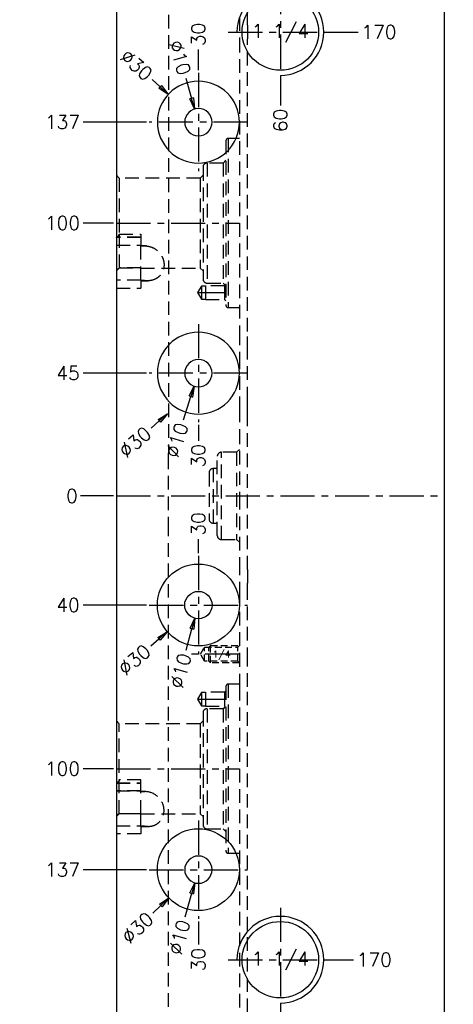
# Model space of a CAD drawing. Extents: x 2651 to 11825, y -3833 to 1075.
# Tile 497 of 656: x 5262 to 5421, y -2334 to -1973. Entities that reach past the tile are written whole.
import ezdxf
from ezdxf.enums import TextEntityAlignment as Align

# ---------------------------------------------------------------- set-up
doc = ezdxf.new("R2010")
doc.units = 0
doc.header["$LTSCALE"] = 10
for name, pattern in [('CENTER', [2, 1.25, -0.25, 0.25, -0.25]), ('DASHED', [0.75, 0.5, -0.25]), ('HIDDEN', [0.375, 0.25, -0.125])]:
    doc.linetypes.add(name, pattern=pattern)
doc.layers.get('0').update_dxf_attribs({"linetype": 'CONTINUOUS'})
doc.layers.get('Defpoints').update_dxf_attribs({"linetype": 'CONTINUOUS'})
for name, color, linetype in [('2', 7, 'CONTINUOUS'), ('97', 7, 'CONTINUOUS'), ('CEN', 1, 'CENTER'), ('DIM', 3, 'CONTINUOUS'), ('HIDDEN', 6, 'HIDDEN'), ('PART', 7, 'CONTINUOUS'), ('TEXT', 4, 'CONTINUOUS')]:
    doc.layers.add(name, color=color, linetype=linetype)
doc.styles.get("Standard").update_dxf_attribs({"font": 'romans.shx'})
doc.dimstyles.new('T5', dxfattribs={"dimtxt": 5, "dimasz": 4, "dimexe": 1.5, "dimexo": 1, "dimgap": 1.5, "dimtad": 0, "dimrnd": 1.38778e-17, "dimzin": 9, "dimdsep": 46, "dimtxsty": 'Standard', "dimblk": 'CLOSED', "dimcen": 0, "dimclrd": 3, "dimclre": 3, "dimclrt": 3, "dimazin": 2, "dimtfac": 0.75, "dimtofl": 0, "dimtmove": 0, "dimatfit": 3, "dimfxl": 0, "dimtolj": 1, "dimarcsym": 0})

# ---------------------------------------------------------------- blocks, each defined once
blk = doc.blocks.new('*D2886')
at = {"layer": 'Defpoints', "color": 0}
for p in [(5284.57, -2147.36), (5297.68, -2147.36), (5297.68, -2147.36)]:
    blk.add_point(p, dxfattribs=at)
at = {"layer": 'DIM', "color": 3, "lineweight": -2}
blk.add_line((5296.68, -2147.36), (5284.57, -2147.36), dxfattribs=at)
at = {"layer": 'DIM', "color": 3, "insert": (5281.41, -2147.36), "char_height": 5, "attachment_point": 5}
blk.add_mtext('\\A1;0', dxfattribs=at)
blk = doc.blocks.new('_Closed')
at = {"color": 0, "linetype": 'ByBlock', "lineweight": -2}
for p, q in [((-1, 0.167), (0, 0)), ((-1, 0.167), (-1, -0.167)), ((0, 0), (-1, -0.167)), ((0, 0), (-1, 0))]:
    blk.add_line(p, q, dxfattribs=at)
blk = doc.blocks.new('*D2887')
at = {"layer": 'Defpoints', "color": 0}
for p in [(5297.68, -1611.95), (5297.68, -1622.36), (5297.68, -2147.36)]:
    blk.add_point(p, dxfattribs=at)
at = {"layer": 'DIM', "color": 3, "lineweight": -2}
blk.add_line((5297.68, -1621.36), (5297.68, -1611.95), dxfattribs=at)
at = {"layer": 'DIM', "color": 3, "insert": (5297.68, -1608.78), "char_height": 5, "attachment_point": 5, "rotation": 90}
blk.add_mtext('\\A1;0', dxfattribs=at)
blk = doc.blocks.new('*D2888')
at = {"layer": 'Defpoints', "color": 0}
for p in [(5316.7, -1611.95), (5316.7, -1624.66), (5297.68, -2147.36)]:
    blk.add_point(p, dxfattribs=at)
at = {"layer": 'DIM', "color": 3, "lineweight": -2}
blk.add_line((5316.7, -1623.66), (5316.7, -1611.95), dxfattribs=at)
at = {"layer": 'DIM', "color": 3, "insert": (5316.7, -1600.8), "char_height": 5, "attachment_point": 5, "rotation": 90}
blk.add_mtext('\\A1;19.02', dxfattribs=at)
blk = doc.blocks.new('*D2889')
at = {"layer": 'Defpoints', "color": 0}
for p in [(5417.68, -1611.95), (5417.68, -1622.36), (5297.68, -2147.36)]:
    blk.add_point(p, dxfattribs=at)
at = {"layer": 'DIM', "color": 3, "lineweight": -2}
blk.add_line((5417.68, -1621.36), (5417.68, -1611.95), dxfattribs=at)
at = {"layer": 'DIM', "color": 3, "insert": (5417.68, -1604.37), "char_height": 5, "attachment_point": 5, "rotation": 90}
blk.add_mtext('\\A1;120', dxfattribs=at)
blk = doc.blocks.new('*D2890')
at = {"layer": 'Defpoints', "color": 0}
for p in [(5327.68, -1784.16), (5327.68, -1792.36), (5297.68, -2147.36)]:
    blk.add_point(p, dxfattribs=at)
at = {"layer": 'DIM', "color": 3, "lineweight": -2}
blk.add_line((5327.68, -1791.36), (5327.68, -1784.16), dxfattribs=at)
at = {"layer": 'DIM', "color": 3, "insert": (5327.68, -1778.61), "char_height": 5, "attachment_point": 5, "rotation": 90}
blk.add_mtext('\\A1;30', dxfattribs=at)
blk = doc.blocks.new('*D2891')
at = {"layer": 'Defpoints', "color": 0}
for p in [(5286.4, -1810.36), (5309.68, -1810.36), (5297.68, -2147.36)]:
    blk.add_point(p, dxfattribs=at)
at = {"layer": 'DIM', "color": 3, "lineweight": -2}
blk.add_line((5308.68, -1810.36), (5286.4, -1810.36), dxfattribs=at)
at = {"layer": 'DIM', "color": 3, "insert": (5278.47, -1810.36), "char_height": 5, "attachment_point": 5}
blk.add_mtext('\\A1;337', dxfattribs=at)
blk = doc.blocks.new('*D2892')
at = {"layer": 'Defpoints', "color": 0}
for p in [(5285.53, -1847.36), (5297.68, -1847.36), (5297.68, -2147.36)]:
    blk.add_point(p, dxfattribs=at)
at = {"layer": 'DIM', "color": 3, "lineweight": -2}
blk.add_line((5296.68, -1847.36), (5285.53, -1847.36), dxfattribs=at)
at = {"layer": 'DIM', "color": 3, "insert": (5277.6, -1847.36), "char_height": 5, "attachment_point": 5}
blk.add_mtext('\\A1;300', dxfattribs=at)
blk = doc.blocks.new('*D2893')
at = {"layer": 'Defpoints', "color": 0}
for p in [(5285.53, -1898.46), (5297.68, -1898.46), (5297.68, -2147.36)]:
    blk.add_point(p, dxfattribs=at)
at = {"layer": 'DIM', "color": 3, "lineweight": -2}
blk.add_line((5296.68, -1898.46), (5285.53, -1898.46), dxfattribs=at)
at = {"layer": 'DIM', "color": 3, "insert": (5274.15, -1898.46), "char_height": 5, "attachment_point": 5}
blk.add_mtext('\\A1;248.9', dxfattribs=at)
blk = doc.blocks.new('*D2894')
at = {"layer": 'Defpoints', "color": 0}
for p in [(5285.53, -1947.85), (5297.68, -1947.85), (5297.68, -2147.36)]:
    blk.add_point(p, dxfattribs=at)
at = {"layer": 'DIM', "color": 3, "lineweight": -2}
blk.add_line((5296.68, -1947.85), (5285.53, -1947.85), dxfattribs=at)
at = {"layer": 'DIM', "color": 3, "insert": (5272.72, -1947.85), "char_height": 5, "attachment_point": 5}
blk.add_mtext('\\A1;199.51', dxfattribs=at)
blk = doc.blocks.new('*D2895')
at = {"layer": 'Defpoints', "color": 0}
for p in [(5285.53, -2047.36), (5297.68, -2047.36), (5297.68, -2147.36)]:
    blk.add_point(p, dxfattribs=at)
at = {"layer": 'DIM', "color": 3, "lineweight": -2}
blk.add_line((5296.68, -2047.36), (5285.53, -2047.36), dxfattribs=at)
at = {"layer": 'DIM', "color": 3, "insert": (5277.95, -2047.36), "char_height": 5, "attachment_point": 5}
blk.add_mtext('\\A1;100', dxfattribs=at)
blk = doc.blocks.new('*D2896')
at = {"layer": 'Defpoints', "color": 0}
for p in [(5285.53, -2102.36), (5309.68, -2102.36), (5297.68, -2147.36)]:
    blk.add_point(p, dxfattribs=at)
at = {"layer": 'DIM', "color": 3, "lineweight": -2}
blk.add_line((5308.68, -2102.36), (5285.53, -2102.36), dxfattribs=at)
at = {"layer": 'DIM', "color": 3, "insert": (5279.98, -2102.36), "char_height": 5, "attachment_point": 5}
blk.add_mtext('\\A1;45', dxfattribs=at)
blk = doc.blocks.new('*D2897')
at = {"layer": 'Defpoints', "color": 0}
for p in [(5297.68, -2147.36), (5285.53, -2187.36), (5309.68, -2187.36)]:
    blk.add_point(p, dxfattribs=at)
at = {"layer": 'DIM', "color": 3, "lineweight": -2}
blk.add_line((5308.68, -2187.36), (5285.53, -2187.36), dxfattribs=at)
at = {"layer": 'DIM', "color": 3, "insert": (5279.98, -2187.36), "char_height": 5, "attachment_point": 5}
blk.add_mtext('\\A1;40', dxfattribs=at)
blk = doc.blocks.new('*D2898')
at = {"layer": 'Defpoints', "color": 0}
for p in [(5297.68, -2147.36), (5285.53, -2247.36), (5297.68, -2247.36)]:
    blk.add_point(p, dxfattribs=at)
at = {"layer": 'DIM', "color": 3, "lineweight": -2}
blk.add_line((5296.68, -2247.36), (5285.53, -2247.36), dxfattribs=at)
at = {"layer": 'DIM', "color": 3, "insert": (5277.95, -2247.36), "char_height": 5, "attachment_point": 5}
blk.add_mtext('\\A1;100', dxfattribs=at)
blk = doc.blocks.new('*D2899')
at = {"layer": 'Defpoints', "color": 0}
for p in [(5297.68, -2147.36), (5285.53, -2284.36), (5309.68, -2284.36)]:
    blk.add_point(p, dxfattribs=at)
at = {"layer": 'DIM', "color": 3, "lineweight": -2}
blk.add_line((5308.68, -2284.36), (5285.53, -2284.36), dxfattribs=at)
at = {"layer": 'DIM', "color": 3, "insert": (5277.95, -2284.36), "char_height": 5, "attachment_point": 5}
blk.add_mtext('\\A1;137', dxfattribs=at)
blk = doc.blocks.new('*D2900')
at = {"layer": 'Defpoints', "color": 0}
for p in [(5297.68, -2147.36), (5285.53, -2346.87), (5297.68, -2346.87)]:
    blk.add_point(p, dxfattribs=at)
at = {"layer": 'DIM', "color": 3, "lineweight": -2}
blk.add_line((5296.68, -2346.87), (5285.53, -2346.87), dxfattribs=at)
at = {"layer": 'DIM', "color": 3, "insert": (5272.72, -2346.87), "char_height": 5, "attachment_point": 5}
blk.add_mtext('\\A1;199.51', dxfattribs=at)
blk = doc.blocks.new('*D2901')
at = {"layer": 'Defpoints', "color": 0}
for p in [(5297.68, -2147.36), (5285.53, -2410.36), (5309.68, -2410.36)]:
    blk.add_point(p, dxfattribs=at)
at = {"layer": 'DIM', "color": 3, "lineweight": -2}
blk.add_line((5308.68, -2410.36), (5285.53, -2410.36), dxfattribs=at)
at = {"layer": 'DIM', "color": 3, "insert": (5277.6, -2410.36), "char_height": 5, "attachment_point": 5}
blk.add_mtext('\\A1;263', dxfattribs=at)
blk = doc.blocks.new('*D2902')
at = {"layer": 'Defpoints', "color": 0}
for p in [(5297.68, -2147.36), (5285.53, -2447.36), (5297.68, -2447.36)]:
    blk.add_point(p, dxfattribs=at)
at = {"layer": 'DIM', "color": 3, "lineweight": -2}
blk.add_line((5296.68, -2447.36), (5285.53, -2447.36), dxfattribs=at)
at = {"layer": 'DIM', "color": 3, "insert": (5277.6, -2447.36), "char_height": 5, "attachment_point": 5}
blk.add_mtext('\\A1;300', dxfattribs=at)
blk = doc.blocks.new('*D2903')
at = {"layer": 'Defpoints', "color": 0}
for p in [(5297.68, -2147.36), (5285.53, -2484.36), (5309.68, -2484.36)]:
    blk.add_point(p, dxfattribs=at)
at = {"layer": 'DIM', "color": 3, "lineweight": -2}
blk.add_line((5308.68, -2484.36), (5285.53, -2484.36), dxfattribs=at)
at = {"layer": 'DIM', "color": 3, "insert": (5277.6, -2484.36), "char_height": 5, "attachment_point": 5}
blk.add_mtext('\\A1;337', dxfattribs=at)
blk = doc.blocks.new('*D2904')
at = {"layer": 'Defpoints', "color": 0}
for p in [(5297.68, -2147.36), (5300.7, -2672.36), (5300.7, -2680.03)]:
    blk.add_point(p, dxfattribs=at)
at = {"layer": 'DIM', "color": 3, "lineweight": -2}
blk.add_line((5300.7, -2673.36), (5300.7, -2680.03), dxfattribs=at)
at = {"layer": 'DIM', "color": 3, "insert": (5300.7, -2689.15), "char_height": 5, "attachment_point": 5, "rotation": 90}
blk.add_mtext('\\A1;3.02', dxfattribs=at)
blk = doc.blocks.new('*D2905')
at = {"layer": 'Defpoints', "color": 0}
for p in [(5297.68, -2147.36), (5414.68, -2672.36), (5414.68, -2680.03)]:
    blk.add_point(p, dxfattribs=at)
at = {"layer": 'DIM', "color": 3, "lineweight": -2}
blk.add_line((5414.68, -2673.36), (5414.68, -2680.03), dxfattribs=at)
at = {"layer": 'DIM', "color": 3, "insert": (5414.68, -2687.6), "char_height": 5, "attachment_point": 5, "rotation": 90}
blk.add_mtext('\\A1;117', dxfattribs=at)
blk = doc.blocks.new('*D2906')
at = {"layer": 'Defpoints', "color": 0}
for p in [(5297.68, -2147.36), (5409.78, -2607.06), (5409.78, -2618.69)]:
    blk.add_point(p, dxfattribs=at)
at = {"layer": 'DIM', "color": 3, "lineweight": -2}
blk.add_line((5409.78, -2608.06), (5409.78, -2618.69), dxfattribs=at)
at = {"layer": 'DIM', "color": 3, "insert": (5409.78, -2629.12), "char_height": 5, "attachment_point": 5, "rotation": 90}
blk.add_mtext('\\A1;112.1', dxfattribs=at)
blk = doc.blocks.new('*D2910')
at = {"layer": 'Defpoints', "color": 0}
for p in [(5297.68, -2147.36), (5327.68, -2502.36), (5327.68, -2511.68)]:
    blk.add_point(p, dxfattribs=at)
at = {"layer": 'DIM', "color": 3, "lineweight": -2}
blk.add_line((5327.68, -2503.36), (5327.68, -2511.68), dxfattribs=at)
at = {"layer": 'DIM', "color": 3, "insert": (5327.68, -2517.23), "char_height": 5, "attachment_point": 5, "rotation": 90}
blk.add_mtext('\\A1;30', dxfattribs=at)
blk = doc.blocks.new('*D2911')
at = {"layer": 'Defpoints', "color": 0}
for p in [(5297.68, -2147.36), (5342.68, -2483.62), (5351.2, -2512.16)]:
    blk.add_point(p, dxfattribs=at)
at = {"layer": 'DIM', "color": 3, "lineweight": -2}
for p, q in [((5342.68, -2484.62), (5342.68, -2496.16)), ((5342.68, -2496.16), (5351.2, -2504.16)), ((5351.2, -2504.16), (5351.2, -2512.16))]:
    blk.add_line(p, q, dxfattribs=at)
at = {"layer": 'DIM', "color": 3, "insert": (5351.2, -2517.7), "char_height": 5, "attachment_point": 5, "rotation": 90}
blk.add_mtext('\\A1;45', dxfattribs=at)
blk = doc.blocks.new('*D2912')
at = {"layer": 'Defpoints', "color": 0}
for p in [(5297.68, -2147.36), (5337.78, -2478.36), (5344.6, -2512.2)]:
    blk.add_point(p, dxfattribs=at)
at = {"layer": 'DIM', "color": 3, "lineweight": -2}
for p, q in [((5337.78, -2479.36), (5337.78, -2496.2)), ((5337.78, -2496.2), (5344.6, -2504.2)), ((5344.6, -2504.2), (5344.6, -2512.2))]:
    blk.add_line(p, q, dxfattribs=at)
at = {"layer": 'DIM', "color": 3, "insert": (5344.6, -2520.61), "char_height": 5, "attachment_point": 5, "rotation": 90}
blk.add_mtext('\\A1;40.1', dxfattribs=at)
blk = doc.blocks.new('*D2913')
at = {"layer": 'Defpoints', "color": 0}
for p in [(5297.68, -2147.36), (5329.37, -2469.36), (5335.87, -2513.17)]:
    blk.add_point(p, dxfattribs=at)
at = {"layer": 'DIM', "color": 3, "lineweight": -2}
for p, q in [((5329.37, -2470.36), (5329.37, -2497.17)), ((5329.37, -2497.17), (5335.87, -2505.17)), ((5335.87, -2505.17), (5335.87, -2513.17))]:
    blk.add_line(p, q, dxfattribs=at)
at = {"layer": 'DIM', "color": 3, "insert": (5335.87, -2524.55), "char_height": 5, "attachment_point": 5, "rotation": 90}
blk.add_mtext('\\A1;31.69', dxfattribs=at)
blk = doc.blocks.new('*D2914')
at = {"layer": 'Defpoints', "color": 0}
for p in [(5297.68, -2147.36), (5389.89, -2429.26), (5389.89, -2439.42)]:
    blk.add_point(p, dxfattribs=at)
at = {"layer": 'DIM', "color": 3, "lineweight": -2}
blk.add_line((5389.89, -2438.42), (5389.89, -2429.26), dxfattribs=at)
at = {"layer": 'DIM', "color": 3, "insert": (5389.89, -2418.47), "char_height": 5, "attachment_point": 5, "rotation": 90}
blk.add_mtext('\\A1;92.21', dxfattribs=at)
blk = doc.blocks.new('*D2921')
at = {"layer": 'Defpoints', "color": 0}
for p in [(5297.68, -2147.36), (5306.65, -2430.08), (5306.65, -2451.4)]:
    blk.add_point(p, dxfattribs=at)
at = {"layer": 'DIM', "color": 3, "lineweight": -2}
blk.add_line((5306.65, -2450.4), (5306.65, -2430.08), dxfattribs=at)
at = {"layer": 'DIM', "color": 3, "insert": (5306.65, -2420.96), "char_height": 5, "attachment_point": 5, "rotation": 90}
blk.add_mtext('\\A1;8.97', dxfattribs=at)
blk = doc.blocks.new('*D2922')
at = {"layer": 'Defpoints', "color": 0}
for p in [(5297.68, -2147.36), (5327.68, -2383.83), (5327.68, -2392.36)]:
    blk.add_point(p, dxfattribs=at)
at = {"layer": 'DIM', "color": 3, "lineweight": -2}
blk.add_line((5327.68, -2391.36), (5327.68, -2383.83), dxfattribs=at)
at = {"layer": 'DIM', "color": 3, "insert": (5327.68, -2378.28), "char_height": 5, "attachment_point": 5, "rotation": 90}
blk.add_mtext('\\A1;30', dxfattribs=at)
blk = doc.blocks.new('*D2924')
at = {"layer": 'Defpoints', "color": 0}
for p in [(5297.68, -2147.36), (5374.83, -2317.36), (5384.49, -2317.36)]:
    blk.add_point(p, dxfattribs=at)
at = {"layer": 'DIM', "color": 3, "lineweight": -2}
blk.add_line((5375.83, -2317.36), (5384.49, -2317.36), dxfattribs=at)
at = {"layer": 'DIM', "color": 3, "insert": (5392.06, -2317.36), "char_height": 5, "attachment_point": 5}
blk.add_mtext('\\A1;170', dxfattribs=at)
blk = doc.blocks.new('*D2925')
at = {"layer": 'Defpoints', "color": 0}
for p in [(5297.68, -2147.36), (5357.68, -2334.51), (5357.68, -2346.1)]:
    blk.add_point(p, dxfattribs=at)
at = {"layer": 'DIM', "color": 3, "lineweight": -2}
blk.add_line((5357.68, -2335.51), (5357.68, -2346.1), dxfattribs=at)
at = {"layer": 'DIM', "color": 3, "insert": (5357.68, -2351.53), "char_height": 5, "attachment_point": 5, "rotation": 90}
blk.add_mtext('\\A1;60', dxfattribs=at)
blk = doc.blocks.new('*D2926')
at = {"layer": 'Defpoints', "color": 0}
for p in [(5297.68, -2147.36), (5327.68, -2302.36), (5327.68, -2311.79)]:
    blk.add_point(p, dxfattribs=at)
at = {"layer": 'DIM', "color": 3, "lineweight": -2}
blk.add_line((5327.68, -2303.36), (5327.68, -2311.79), dxfattribs=at)
at = {"layer": 'DIM', "color": 3, "insert": (5327.68, -2317.33), "char_height": 5, "attachment_point": 5, "rotation": 90}
blk.add_mtext('\\A1;30', dxfattribs=at)
blk = doc.blocks.new('*D2928')
at = {"layer": 'Defpoints', "color": 0}
for p in [(5297.68, -2147.36), (5319.68, -2383.83), (5327.39, -2421.86)]:
    blk.add_point(p, dxfattribs=at)
at = {"layer": 'DIM', "color": 3, "lineweight": -2}
for p, q in [((5319.68, -2391.83), (5319.68, -2383.83)), ((5327.39, -2399.83), (5319.68, -2391.83)), ((5327.39, -2420.86), (5327.39, -2399.83))]:
    blk.add_line(p, q, dxfattribs=at)
at = {"layer": 'DIM', "color": 3, "insert": (5319.68, -2373.04), "char_height": 5, "attachment_point": 5, "rotation": 90}
blk.add_mtext('\\A1;29.71', dxfattribs=at)
blk = doc.blocks.new('*D2929')
at = {"layer": 'Defpoints', "color": 0}
for p in [(5327.68, -2120.36), (5327.68, -2127.13), (5297.68, -2147.36)]:
    blk.add_point(p, dxfattribs=at)
at = {"layer": 'DIM', "color": 3, "lineweight": -2}
blk.add_line((5327.68, -2121.36), (5327.68, -2127.13), dxfattribs=at)
at = {"layer": 'DIM', "color": 3, "insert": (5327.68, -2132.68), "char_height": 5, "attachment_point": 5, "rotation": 90}
blk.add_mtext('\\A1;30', dxfattribs=at)
blk = doc.blocks.new('*D2930')
at = {"layer": 'Defpoints', "color": 0}
for p in [(5297.68, -2147.36), (5327.68, -2163.19), (5327.68, -2169.36)]:
    blk.add_point(p, dxfattribs=at)
at = {"layer": 'DIM', "color": 3, "lineweight": -2}
blk.add_line((5327.68, -2168.36), (5327.68, -2163.19), dxfattribs=at)
at = {"layer": 'DIM', "color": 3, "insert": (5327.68, -2157.64), "char_height": 5, "attachment_point": 5, "rotation": 90}
blk.add_mtext('\\A1;30', dxfattribs=at)
blk = doc.blocks.new('*D2931')
at = {"layer": 'Defpoints', "color": 0}
for p in [(5285.53, -2010.36), (5309.68, -2010.36), (5297.68, -2147.36)]:
    blk.add_point(p, dxfattribs=at)
at = {"layer": 'DIM', "color": 3, "lineweight": -2}
blk.add_line((5308.68, -2010.36), (5285.53, -2010.36), dxfattribs=at)
at = {"layer": 'DIM', "color": 3, "insert": (5277.95, -2010.36), "char_height": 5, "attachment_point": 5}
blk.add_mtext('\\A1;137', dxfattribs=at)
blk = doc.blocks.new('*D2932')
at = {"layer": 'Defpoints', "color": 0}
for p in [(5327.68, -1983.79), (5327.68, -1992.36), (5297.68, -2147.36)]:
    blk.add_point(p, dxfattribs=at)
at = {"layer": 'DIM', "color": 3, "lineweight": -2}
blk.add_line((5327.68, -1991.36), (5327.68, -1983.79), dxfattribs=at)
at = {"layer": 'DIM', "color": 3, "insert": (5327.68, -1978.24), "char_height": 5, "attachment_point": 5, "rotation": 90}
blk.add_mtext('\\A1;30', dxfattribs=at)
blk = doc.blocks.new('*D2933')
at = {"layer": 'Defpoints', "color": 0}
for p in [(5374.83, -1977.36), (5386.18, -1977.36), (5297.68, -2147.36)]:
    blk.add_point(p, dxfattribs=at)
at = {"layer": 'DIM', "color": 3, "lineweight": -2}
blk.add_line((5375.83, -1977.36), (5386.18, -1977.36), dxfattribs=at)
at = {"layer": 'DIM', "color": 3, "insert": (5393.75, -1977.36), "char_height": 5, "attachment_point": 5}
blk.add_mtext('\\A1;170', dxfattribs=at)
blk = doc.blocks.new('*D2934')
at = {"layer": 'Defpoints', "color": 0}
for p in [(5357.68, -1994.51), (5357.68, -2004.32), (5297.68, -2147.36)]:
    blk.add_point(p, dxfattribs=at)
at = {"layer": 'DIM', "color": 3, "lineweight": -2}
blk.add_line((5357.68, -1995.51), (5357.68, -2004.32), dxfattribs=at)
at = {"layer": 'DIM', "color": 3, "insert": (5357.68, -2009.75), "char_height": 5, "attachment_point": 5, "rotation": 90}
blk.add_mtext('\\A1;60', dxfattribs=at)
blk = doc.blocks.new('*D2935')
at = {"layer": 'Defpoints', "color": 0}
for p in [(5285.53, -1884.36), (5309.68, -1884.36), (5297.68, -2147.36)]:
    blk.add_point(p, dxfattribs=at)
at = {"layer": 'DIM', "color": 3, "lineweight": -2}
blk.add_line((5308.68, -1884.36), (5285.53, -1884.36), dxfattribs=at)
at = {"layer": 'DIM', "color": 3, "insert": (5277.6, -1884.36), "char_height": 5, "attachment_point": 5}
blk.add_mtext('\\A1;263', dxfattribs=at)
blk = doc.blocks.new('*D2936')
at = {"layer": 'Defpoints', "color": 0}
for p in [(5327.68, -1902.36), (5327.68, -1919.16), (5297.68, -2147.36)]:
    blk.add_point(p, dxfattribs=at)
at = {"layer": 'DIM', "color": 3, "lineweight": -2}
blk.add_line((5327.68, -1903.36), (5327.68, -1919.16), dxfattribs=at)
at = {"layer": 'DIM', "color": 3, "insert": (5327.68, -1924.71), "char_height": 5, "attachment_point": 5, "rotation": 90}
blk.add_mtext('\\A1;30', dxfattribs=at)
blk = doc.blocks.new('*D2937')
at = {"layer": 'Defpoints', "color": 0}
for p in [(5330.18, -1902.46), (5333.53, -1919.02), (5297.68, -2147.36)]:
    blk.add_point(p, dxfattribs=at)
at = {"layer": 'DIM', "color": 3, "lineweight": -2}
for p, q in [((5330.18, -1903.46), (5330.18, -1910.46)), ((5330.18, -1910.46), (5333.53, -1911.02)), ((5333.53, -1911.02), (5333.53, -1919.02))]:
    blk.add_line(p, q, dxfattribs=at)
at = {"layer": 'DIM', "color": 3, "insert": (5333.53, -1928.14), "char_height": 5, "attachment_point": 5, "rotation": 90}
blk.add_mtext('\\A1;32.5', dxfattribs=at)
blk = doc.blocks.new('*D2940')
at = {"layer": 'Defpoints', "color": 0}
for p in [(5338.52, -2273.98), (5316.85, -2294.73)]:
    blk.add_point(p, dxfattribs=at)
at = {"layer": 'DIM', "color": 3, "lineweight": -2}
blk.add_line((5311.07, -2300.27), (5313.96, -2297.5), dxfattribs=at)
at = {"layer": 'DIM', "color": 3, "lineweight": -2, "xscale": 4, "yscale": 4, "zscale": 4, "rotation": 43.76386806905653}
blk.add_blockref('_Closed', (5316.85, -2294.73), dxfattribs=at)
at = {"layer": 'DIM', "color": 3, "insert": (5305.43, -2305.67), "char_height": 5, "attachment_point": 5, "rotation": 43.7639}
blk.add_mtext('\\A1;∅30', dxfattribs=at)
blk = doc.blocks.new('*D2941')
at = {"layer": 'Defpoints', "color": 0}
for p in [(5329.03, -2279.54), (5326.33, -2289.17)]:
    blk.add_point(p, dxfattribs=at)
at = {"layer": 'DIM', "color": 3, "lineweight": -2}
blk.add_line((5322.83, -2301.63), (5325.25, -2293.02), dxfattribs=at)
at = {"layer": 'DIM', "color": 3, "lineweight": -2, "xscale": 4, "yscale": 4, "zscale": 4, "rotation": 74.32016490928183}
blk.add_blockref('_Closed', (5326.33, -2289.17), dxfattribs=at)
at = {"layer": 'DIM', "color": 3, "insert": (5320.72, -2309.15), "char_height": 5, "attachment_point": 5, "rotation": 74.3202}
blk.add_mtext('\\A1;∅10', dxfattribs=at)
blk = doc.blocks.new('*D2942')
at = {"layer": 'Defpoints', "color": 0}
for p in [(5339.06, -2177.59), (5316.3, -2197.13)]:
    blk.add_point(p, dxfattribs=at)
at = {"layer": 'DIM', "color": 3, "lineweight": -2}
blk.add_line((5310.23, -2202.34), (5313.27, -2199.73), dxfattribs=at)
at = {"layer": 'DIM', "color": 3, "lineweight": -2, "xscale": 4, "yscale": 4, "zscale": 4, "rotation": 40.64329920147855}
blk.add_blockref('_Closed', (5316.3, -2197.13), dxfattribs=at)
at = {"layer": 'DIM', "color": 3, "insert": (5304.3, -2207.43), "char_height": 5, "attachment_point": 5, "rotation": 40.6433}
blk.add_mtext('\\A1;∅30', dxfattribs=at)
blk = doc.blocks.new('*D2943')
at = {"layer": 'Defpoints', "color": 0}
for p in [(5328.99, -2182.53), (5326.38, -2192.18)]:
    blk.add_point(p, dxfattribs=at)
at = {"layer": 'DIM', "color": 3, "lineweight": -2}
blk.add_line((5323.2, -2203.92), (5325.33, -2196.05), dxfattribs=at)
at = {"layer": 'DIM', "color": 3, "lineweight": -2, "xscale": 4, "yscale": 4, "zscale": 4, "rotation": 74.85941572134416}
blk.add_blockref('_Closed', (5326.38, -2192.18), dxfattribs=at)
at = {"layer": 'DIM', "color": 3, "insert": (5321.16, -2211.46), "char_height": 5, "attachment_point": 5, "rotation": 74.8594}
blk.add_mtext('\\A1;∅10', dxfattribs=at)
blk = doc.blocks.new('*D2944')
at = {"layer": 'Defpoints', "color": 0}
for p in [(5338.96, -2097.47), (5316.4, -2117.24)]:
    blk.add_point(p, dxfattribs=at)
at = {"layer": 'DIM', "color": 3, "lineweight": -2}
blk.add_line((5310.38, -2122.52), (5313.39, -2119.88), dxfattribs=at)
at = {"layer": 'DIM', "color": 3, "lineweight": -2, "xscale": 4, "yscale": 4, "zscale": 4, "rotation": 41.22508297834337}
blk.add_blockref('_Closed', (5316.4, -2117.24), dxfattribs=at)
at = {"layer": 'DIM', "color": 3, "insert": (5304.51, -2127.66), "char_height": 5, "attachment_point": 5, "rotation": 41.2251}
blk.add_mtext('\\A1;∅30', dxfattribs=at)
blk = doc.blocks.new('*D2945')
at = {"layer": 'Defpoints', "color": 0}
for p in [(5329.21, -2097.6), (5326.16, -2107.12)]:
    blk.add_point(p, dxfattribs=at)
at = {"layer": 'DIM', "color": 3, "lineweight": -2}
blk.add_line((5322.19, -2119.48), (5324.93, -2110.93), dxfattribs=at)
at = {"layer": 'DIM', "color": 3, "lineweight": -2, "xscale": 4, "yscale": 4, "zscale": 4, "rotation": 72.21666107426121}
blk.add_blockref('_Closed', (5326.16, -2107.12), dxfattribs=at)
at = {"layer": 'DIM', "color": 3, "insert": (5319.8, -2126.92), "char_height": 5, "attachment_point": 5, "rotation": 72.2167}
blk.add_mtext('\\A1;∅10', dxfattribs=at)
blk = doc.blocks.new('*D2946')
at = {"layer": 'Defpoints', "color": 0}
for p in [(5316.66, -2000.18), (5338.7, -2020.53)]:
    blk.add_point(p, dxfattribs=at)
at = {"layer": 'DIM', "color": 3, "lineweight": -2}
blk.add_line((5310.78, -1994.76), (5313.72, -1997.47), dxfattribs=at)
at = {"layer": 'DIM', "color": 3, "lineweight": -2, "xscale": 4, "yscale": 4, "zscale": 4, "rotation": 317.2908645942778}
blk.add_blockref('_Closed', (5316.66, -2000.18), dxfattribs=at)
at = {"layer": 'DIM', "color": 3, "insert": (5305.04, -1989.46), "char_height": 5, "attachment_point": 5, "rotation": 317.2909}
blk.add_mtext('\\A1;∅30', dxfattribs=at)
blk = doc.blocks.new('*D2947')
at = {"layer": 'Defpoints', "color": 0}
for p in [(5326.31, -2005.55), (5329.06, -2015.17)]:
    blk.add_point(p, dxfattribs=at)
at = {"layer": 'DIM', "color": 3, "lineweight": -2}
blk.add_line((5323.08, -1994.25), (5325.21, -2001.7), dxfattribs=at)
at = {"layer": 'DIM', "color": 3, "lineweight": -2, "xscale": 4, "yscale": 4, "zscale": 4, "rotation": 285.9578616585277}
blk.add_blockref('_Closed', (5326.31, -2005.55), dxfattribs=at)
at = {"layer": 'DIM', "color": 3, "insert": (5320.93, -1986.74), "char_height": 5, "attachment_point": 5, "rotation": 285.9579}
blk.add_mtext('\\A1;∅10', dxfattribs=at)
blk = doc.blocks.new('*U3418', base_point=(3000.68, -1043.36))
blk.add_circle((3000.68, -1043.36), 14)
at = {"layer": 'CEN'}
for p, q in [((3000.68, -1024.31), (3000.68, -1062.41)), ((2981.63, -1043.36), (3019.73, -1043.36))]:
    blk.add_line(p, q, dxfattribs=at)
at = {"layer": 'DIM'}
blk.add_arc((3000.68, -1043.36), 15.88, 270, 180, dxfattribs=at)
blk = doc.blocks.new('*U3419', base_point=(3000.68, -1383.36))
blk.add_circle((3000.68, -1383.36), 14)
at = {"layer": 'CEN'}
for p, q in [((3000.68, -1364.31), (3000.68, -1402.41)), ((2981.63, -1383.36), (3019.73, -1383.36))]:
    blk.add_line(p, q, dxfattribs=at)
at = {"layer": 'DIM'}
blk.add_arc((3000.68, -1383.36), 15.88, 270, 180, dxfattribs=at)

msp = doc.modelspace()

# ---------------------------------------------------------------- linework, layer by layer
at = {"layer": '2', "color": 2, "linetype": 'CENTER'}
msp.add_line((5297.683, -2147.358), (5417.683, -2147.358), dxfattribs=at)
at = {"layer": '97', "color": 7, "linetype": 'Continuous'}
for p, q in [((5297.683, -1622.358), (5297.683, -2672.358)), ((5417.683, -1622.358), (5417.683, -2672.358))]:
    msp.add_line(p, q, dxfattribs=at)
at = {"layer": '97', "color": 6, "linetype": 'DASHED'}
for p, q in [((5345.683, -1974.851), (5345.683, -1920.851)), ((5316.703, -1963.551), (5316.703, -2131.658)), ((5342.683, -1971.851), (5342.683, -1979.851)), ((5345.683, -1974.851), (5345.683, -1979.851)), ((5342.683, -1979.851), (5342.683, -2087.06)), ((5345.683, -2087.06), (5345.683, -1979.851)), ((5337.783, -2017.158), (5337.783, -2077.558)), ((5342.683, -2016.358), (5338.583, -2016.358)), ((5338.583, -2016.358), (5338.583, -2078.358)), ((5337.783, -2024.353), (5336.783, -2025.353)), ((5329.375, -2026.853), (5329.375, -2067.863)), ((5330.875, -2025.353), (5330.875, -2069.363)), ((5336.783, -2025.353), (5330.875, -2025.353)), ((5336.783, -2025.353), (5336.783, -2069.363)), ((5298.703, -2030.858), (5297.683, -2029.838)), ((5298.703, -2030.858), (5298.703, -2051.403)), ((5328.375, -2030.858), (5298.703, -2030.858)), ((5329.375, -2029.858), (5328.375, -2030.858)), ((5328.375, -2030.858), (5328.375, -2063.858)), ((5306.653, -2052.469), (5297.683, -2052.469)), ((5306.653, -2052.644), (5297.683, -2052.644)), ((5298.703, -2051.402), (5298.703, -2063.825)), ((5298.703, -2051.403), (5306.653, -2051.403)), ((5306.653, -2051.403), (5306.653, -2052.469)), ((5306.653, -2052.469), (5306.653, -2055.743)), ((5297.683, -2055.458), (5306.653, -2055.458)), ((5297.683, -2055.469), (5306.653, -2055.469)), ((5308.74, -2055.767), (5306.653, -2055.585)), ((5308.19, -2055.743), (5306.653, -2055.609)), ((5306.653, -2055.743), (5308.19, -2055.743)), ((5297.683, -2064.878), (5298.708, -2063.853)), ((5298.702, -2063.827), (5306.653, -2063.827)), ((5306.653, -2063.825), (5298.703, -2063.825)), ((5306.653, -2063.858), (5328.375, -2063.858)), ((5328.375, -2063.858), (5329.375, -2064.858)), ((5306.653, -2068.252), (5297.683, -2068.252)), ((5297.683, -2071.241), (5306.653, -2071.241)), ((5309.302, -2068.492), (5306.653, -2068.261)), ((5306.653, -2068.261), (5306.653, -2068.491)), ((5306.653, -2068.492), (5306.653, -2071.241)), ((5306.653, -2068.492), (5309.302, -2068.492)), ((5328.833, -2070.458), (5327.391, -2072.858)), ((5328.833, -2070.458), (5328.833, -2075.258)), ((5330.283, -2070.458), (5328.833, -2070.458)), ((5330.283, -2070.343), (5330.283, -2075.373)), ((5337.283, -2070.343), (5330.283, -2070.343)), ((5330.875, -2069.363), (5336.783, -2069.363)), ((5336.783, -2069.363), (5337.535, -2070.115)), ((5337.524, -2070.101), (5337.283, -2070.343)), ((5337.283, -2070.343), (5337.283, -2075.373)), ((5327.391, -2072.858), (5328.833, -2075.258)), ((5328.833, -2075.258), (5330.283, -2075.258)), ((5330.283, -2075.373), (5337.283, -2075.373)), ((5337.283, -2075.373), (5337.783, -2075.873)), ((5338.583, -2078.358), (5342.683, -2078.358)), ((5342.683, -2087.06), (5342.683, -2095.948)), ((5345.683, -2093.897), (5345.683, -2087.06)), ((5342.683, -2095.948), (5342.683, -2112.358)), ((5345.683, -2112.358), (5345.683, -2093.897)), ((5342.683, -2112.358), (5342.683, -2115.358)), ((5345.683, -2115.358), (5345.683, -2112.358)), ((5342.683, -2115.358), (5342.683, -2123.358)), ((5345.683, -2120.358), (5345.683, -2115.358)), ((5345.683, -2174.358), (5345.683, -2120.358)), ((5342.683, -2123.358), (5342.683, -2147.358)), ((5316.703, -2134.658), (5316.703, -2131.658)), ((5336.111, -2163.363), (5336.111, -2131.353)), ((5341.683, -2131.353), (5336.111, -2131.353)), ((5342.683, -2130.353), (5341.683, -2131.353)), ((5341.683, -2131.353), (5341.683, -2163.363)), ((5316.703, -2134.658), (5316.703, -2134.67)), ((5316.703, -2134.689), (5316.703, -2134.677)), ((5334.611, -2161.863), (5334.611, -2132.853)), ((5331.611, -2138.858), (5331.611, -2155.858)), ((5333.111, -2137.358), (5333.111, -2157.358)), ((5334.611, -2137.358), (5333.111, -2137.358)), ((5342.683, -2147.358), (5342.683, -2171.358)), ((5316.703, -2157.084), (5316.703, -2156.72)), ((5333.111, -2157.358), (5334.611, -2157.358)), ((5316.703, -2160.044), (5316.703, -2159.492)), ((5316.703, -2160.045), (5316.703, -2160.058)), ((5316.703, -2514.658), (5316.703, -2160.055)), ((5336.111, -2163.363), (5341.683, -2163.363)), ((5341.683, -2163.363), (5342.683, -2164.363)), ((5342.683, -2171.358), (5342.683, -2179.358)), ((5345.683, -2174.358), (5345.683, -2179.358)), ((5342.683, -2179.358), (5342.683, -2182.358)), ((5345.683, -2182.358), (5345.683, -2179.358)), ((5342.683, -2182.358), (5342.683, -2205.061)), ((5345.683, -2207.898), (5345.683, -2182.358)), ((5342.683, -2205.061), (5342.683, -2217.358)), ((5345.683, -2217.358), (5345.683, -2207.898)), ((5330.283, -2219.343), (5330.283, -2224.373)), ((5337.283, -2219.343), (5330.283, -2219.343)), ((5337.783, -2218.843), (5337.283, -2219.343)), ((5337.283, -2219.343), (5337.283, -2224.373)), ((5337.783, -2217.158), (5337.783, -2277.558)), ((5342.683, -2216.358), (5338.583, -2216.358)), ((5338.583, -2216.358), (5338.583, -2278.358)), ((5342.683, -2217.358), (5342.683, -2456.619)), ((5345.683, -2456.619), (5345.683, -2217.358)), ((5328.833, -2219.458), (5327.391, -2221.858)), ((5327.391, -2221.858), (5328.833, -2224.258)), ((5328.833, -2219.458), (5328.833, -2224.258)), ((5330.283, -2219.458), (5328.833, -2219.458)), ((5328.833, -2224.258), (5330.283, -2224.258)), ((5330.283, -2224.373), (5337.283, -2224.373)), ((5330.875, -2225.353), (5330.875, -2269.363)), ((5336.783, -2225.353), (5330.875, -2225.353)), ((5337.535, -2224.601), (5336.783, -2225.353)), ((5336.783, -2225.353), (5336.783, -2269.363)), ((5337.283, -2224.373), (5337.524, -2224.614)), ((5298.703, -2230.858), (5297.683, -2229.838)), ((5329.375, -2229.858), (5328.375, -2230.858)), ((5329.375, -2226.853), (5329.375, -2267.863)), ((5298.703, -2263.825), (5298.703, -2230.858)), ((5328.375, -2230.858), (5298.703, -2230.858)), ((5328.375, -2230.858), (5328.375, -2263.858)), ((5306.653, -2251.403), (5298.703, -2251.403)), ((5306.653, -2263.827), (5306.653, -2251.403)), ((5297.683, -2252.469), (5306.653, -2252.469)), ((5297.683, -2252.644), (5306.653, -2252.644)), ((5306.653, -2255.458), (5297.683, -2255.458)), ((5297.683, -2255.469), (5306.653, -2255.469)), ((5308.19, -2255.743), (5306.653, -2255.609)), ((5306.653, -2255.743), (5308.19, -2255.743)), ((5308.746, -2255.767), (5306.664, -2255.586)), ((5297.683, -2264.878), (5298.708, -2263.853)), ((5306.653, -2263.827), (5298.702, -2263.827)), ((5298.703, -2263.825), (5306.653, -2263.825)), ((5306.653, -2263.825), (5306.653, -2263.827)), ((5306.653, -2268.252), (5306.653, -2263.827)), ((5306.653, -2263.858), (5328.375, -2263.858)), ((5328.375, -2263.858), (5329.375, -2264.858)), ((5297.683, -2268.252), (5306.653, -2268.252)), ((5306.653, -2268.252), (5306.653, -2271.241)), ((5309.302, -2268.492), (5306.653, -2268.261)), ((5306.653, -2268.492), (5309.302, -2268.492)), ((5330.875, -2269.363), (5336.783, -2269.363)), ((5336.783, -2269.363), (5337.783, -2270.363)), ((5306.653, -2271.241), (5297.683, -2271.241)), ((5338.583, -2278.358), (5342.683, -2278.358))]:
    msp.add_line(p, q, dxfattribs=at)
at = {"layer": '97', "color": 7, "linetype": 'Continuous', "extrusion": (0, 0, -1)}
for centre, radius in [((-5327.683, -2010.358), 15), ((-5327.683, -2010.358), 5), ((-5327.683, -2102.358), 15), ((-5327.683, -2102.358), 5), ((-5327.683, -2284.358), 5)]:
    msp.add_circle(centre, radius, dxfattribs=at)
at = {"layer": '97', "color": 7, "linetype": 'Continuous'}
for centre, radius in [((5327.683, -2187.358), 15), ((5327.683, -2187.358), 5), ((5327.683, -2284.358), 15)]:
    msp.add_circle(centre, radius, dxfattribs=at)
at = {"layer": '97', "color": 6, "linetype": 'DASHED'}
for centre, radius, start, end in [((5338.583, -2017.158), 0.8, 90, 180), ((5330.875, -2026.853), 1.5, 90, 180), ((5330.875, -2067.863), 1.5, 180, 270), ((5338.583, -2077.558), 0.8, 180, 270), ((5336.111, -2132.853), 1.5, 90, 180), ((5333.111, -2138.858), 1.5, 90, 180), ((5333.111, -2155.858), 1.5, 180, 270), ((5336.111, -2161.863), 1.5, 180, 270), ((5338.583, -2217.158), 0.8, 90, 180), ((5330.875, -2226.853), 1.5, 90, 180), ((5330.875, -2267.863), 1.5, 180, 270), ((5338.583, -2277.558), 0.8, 180, 270)]:
    msp.add_arc(centre, radius, start, end, dxfattribs=at)
for points, knots in [([(5297.683, -2052.615), (5297.908, -2052.558), (5298.136, -2052.431), (5298.432, -2052.126), (5298.523, -2052.004), (5298.659, -2051.721), (5298.703, -2051.56), (5298.703, -2051.403)], [0, 0, 0, 0, 0.5, 0.5, 0.75, 0.75, 1, 1, 1, 1]), ([(5306.653, -2068.261), (5306.653, -2068.188), (5306.653, -2067.951), (5306.653, -2067.375), (5306.653, -2067.149), (5306.653, -2066.629), (5306.653, -2066.334), (5306.653, -2065.382), (5306.653, -2064.635), (5306.653, -2063.058), (5306.653, -2062.211), (5306.653, -2060.561), (5306.653, -2059.746), (5306.653, -2058.27), (5306.653, -2057.613), (5306.653, -2056.534), (5306.653, -2056.131), (5306.653, -2055.685), (5306.653, -2055.587), (5306.653, -2055.583)], [0, 0, 0, 0, 0.1285673, 0.1285673, 0.1928509, 0.1928509, 0.2571346, 0.2571346, 0.3857019, 0.3857019, 0.5142691, 0.5142691, 0.6428364, 0.6428364, 0.7714037, 0.7714037, 0.899971, 0.899971, 1, 1, 1, 1]), ([(5308.19, -2055.743), (5309.032, -2055.743), (5309.856, -2055.909), (5311.411, -2056.524), (5312.129, -2056.972), (5313.372, -2058.08), (5313.9, -2058.745), (5314.492, -2059.841), (5314.657, -2060.221), (5314.917, -2061.013), (5315.012, -2061.426), (5315.119, -2062.248), (5315.134, -2062.662), (5315.08, -2063.495), (5315.01, -2063.913), (5314.677, -2065.111), (5314.278, -2065.871), (5313.467, -2066.817), (5313.156, -2067.107), (5312.486, -2067.604), (5312.126, -2067.813), (5310.975, -2068.323), (5310.144, -2068.492), (5309.302, -2068.492)], [0, 0, 0, 0, 0.125, 0.125, 0.25, 0.25, 0.375, 0.375, 0.4375, 0.4375, 0.5, 0.5, 0.5625, 0.5625, 0.625, 0.625, 0.75, 0.75, 0.8125, 0.8125, 0.875, 0.875, 1, 1, 1, 1]), ([(5298.703, -2251.403), (5298.703, -2251.56), (5298.66, -2251.719), (5298.524, -2252.003), (5298.433, -2252.124), (5298.136, -2252.431), (5297.908, -2252.558), (5297.683, -2252.615)], [0, 0, 0, 0, 0.25, 0.25, 0.5, 0.5, 1, 1, 1, 1]), ([(5309.302, -2268.492), (5309.722, -2268.492), (5310.136, -2268.45), (5310.949, -2268.283), (5311.353, -2268.155), (5312.116, -2267.818), (5312.474, -2267.611), (5313.146, -2267.116), (5313.457, -2266.828), (5314.269, -2265.884), (5314.67, -2265.127), (5315.121, -2263.52), (5315.174, -2262.672), (5314.957, -2261.008), (5314.69, -2260.206), (5313.897, -2258.74), (5313.368, -2258.076), (5311.507, -2256.418), (5309.874, -2255.743), (5308.19, -2255.743)], [0, 0, 0, 0, 0.0625, 0.0625, 0.125, 0.125, 0.1875, 0.1875, 0.25, 0.25, 0.375, 0.375, 0.5, 0.5, 0.625, 0.625, 0.75, 0.75, 1, 1, 1, 1])]:
    msp.add_open_spline(points, degree=3, knots=knots, dxfattribs=at)
for points in [[(5297.683, -2064.305), (5298.172, -2064.178), (5298.511, -2064.049), (5298.644, -2063.916)], [(5298.703, -2063.825), (5298.703, -2063.825), (5298.702, -2063.826), (5298.702, -2063.827)], [(5298.411, -2264.064), (5298.237, -2264.145), (5297.989, -2264.225), (5297.683, -2264.305)], [(5298.702, -2263.827), (5298.694, -2263.857), (5298.674, -2263.887), (5298.644, -2263.916)], [(5298.702, -2263.827), (5298.702, -2263.826), (5298.703, -2263.825), (5298.703, -2263.825)]]:
    msp.add_open_spline(points, degree=3, dxfattribs=at)
msp.add_rational_spline([(5316.703, -2160.048), (5316.703, -2160.043), (5316.703, -2158.975), (5316.703, -2156.449), (5316.703, -2150.955), (5316.703, -2147.358), (5316.703, -2143.761), (5316.703, -2138.267), (5316.703, -2135.741), (5316.703, -2134.666), (5316.703, -2134.673)], [1.00248189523, 1.00248189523, 0.99048606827, 1.00248189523, 1.00248189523, 0.99048606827, 1.00248189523, 1.00248189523, 0.99048606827, 1.00248189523, 1.00248189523], degree=4, knots=[0, 0, 0, 0, 0, 0.3333333, 0.3333333, 0.3333333, 0.6666667, 0.6666667, 0.6666667, 1, 1, 1, 1, 1], dxfattribs=at)
at = {"layer": 'CEN'}
for p, q in [((5327.683, -1992.358), (5327.683, -2028.358)), ((5345.683, -2010.358), (5309.683, -2010.358)), ((5297.683, -2047.358), (5342.683, -2047.358)), ((5327.391, -2072.858), (5337.783, -2072.858)), ((5327.683, -2084.358), (5327.683, -2120.358)), ((5345.683, -2102.358), (5309.683, -2102.358)), ((5327.683, -2169.358), (5327.683, -2205.358)), ((5309.683, -2187.358), (5345.683, -2187.358)), ((5342.683, -2205.358), (5324.926, -2205.358)), ((5342.683, -2205.358), (5328.482, -2205.358)), ((5327.391, -2221.858), (5337.783, -2221.858)), ((5297.683, -2247.358), (5342.683, -2247.358)), ((5327.683, -2266.358), (5327.683, -2302.358)), ((5309.683, -2284.358), (5345.683, -2284.358))]:
    msp.add_line(p, q, dxfattribs=at)
at = {"layer": 'HIDDEN'}
for points in [[(5329.983, -2207.958), (5328.482, -2205.358), (5329.983, -2202.758)], [(5342.108, -2207.958), (5329.983, -2207.958), (5329.983, -2202.758), (5342.108, -2202.758)], [(5332.145, -2208.533), (5331.57, -2207.958), (5331.57, -2202.758), (5332.145, -2202.183)], [(5342.683, -2208.533), (5332.145, -2208.533), (5332.145, -2202.183), (5342.683, -2202.183)], [(5342.683, -2208.533), (5342.108, -2207.958), (5342.108, -2202.758), (5342.683, -2202.183)]]:
    msp.add_lwpolyline(points, dxfattribs=at)

# ---------------------------------------------------------------- block references
at = {"layer": 'PART'}
for name, p in [('*U3418', (5357.683, -1977.358)), ('*U3419', (5357.683, -2317.358))]:
    msp.add_blockref(name, p, dxfattribs=at)

# ---------------------------------------------------------------- texts
at = {"layer": 'TEXT'}
for p in [(5357.683, -1977.358), (5357.683, -2317.358)]:
    msp.add_text('1 1/4', height=5, dxfattribs=at).set_placement(p, align=Align.MIDDLE)
msp.add_text('1/4', height=2.5, dxfattribs=at).set_placement((5339.508, -2205.358), align=Align.MIDDLE_RIGHT)

# ---------------------------------------------------------------- dimensions: what is measured, and where the dimension line sits
at = {"layer": 'DIM'}
for feature_location, offset, dtype, origin, picture, middle in [((5316.703, -1624.657), (0, 12.711), 1, (5297.683, -2147.358), '*D2888', (5316.703, -1600.803)), ((5417.683, -1622.358), (0, 10.412), 1, (5297.683, -2147.358), '*D2889', (5417.683, -1604.375)), ((5297.682584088, -1622.357951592), (0, 10.411846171), 1, (5297.682584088, -2147.357951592), '*D2887', (5297.682584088, -1608.779438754)), ((5327.683, -1792.358), (0, 8.199), 1, (5297.683, -2147.358), '*D2890', (5327.683, -1778.611)), ((5309.683, -1810.358), (-23.281, 0), 0, (5297.683, -2147.358), '*D2891', (5278.473, -1810.358)), ((5297.683, -1847.358), (-12.156, 0), 0, (5297.683, -2147.358), '*D2892', (5277.598, -1847.358)), ((5309.683, -1884.358), (-24.156, 0), 0, (5297.683, -2147.358), '*D2935', (5277.598, -1884.358)), ((5297.683, -1898.456), (-12.156, 0), 0, (5297.683, -2147.358), '*D2893', (5274.145, -1898.456)), ((5327.683, -1902.358), (0, -16.805), 1, (5297.683, -2147.358), '*D2936', (5327.683, -1924.71)), ((5330.183, -1902.456), (3.349, -16.561), 1, (5297.683, -2147.358), '*D2937', (5333.532, -1928.135)), ((5297.683, -1947.851), (-12.156, 0), 0, (5297.683, -2147.358), '*D2894', (5272.717, -1947.851)), ((5374.831, -1977.358), (11.352, 0), 0, (5297.683, -2147.358), '*D2933', (5393.754, -1977.358)), ((5327.683, -1992.358), (0, 8.566), 1, (5297.683, -2147.358), '*D2932', (5327.683, -1978.244)), ((5357.683, -1994.506), (0, -9.816), 1, (5297.683, -2147.358), '*D2934', (5357.683, -2009.751)), ((5309.683, -2010.358), (-24.156, 0), 0, (5297.683, -2147.358), '*D2931', (5277.955, -2010.358)), ((5297.683, -2047.358), (-12.156, 0), 0, (5297.683, -2147.358), '*D2895', (5277.955, -2047.358)), ((5309.683, -2102.358), (-24.156, 0), 0, (5297.683, -2147.358), '*D2896', (5279.979, -2102.358)), ((5327.683, -2120.358), (0, -6.774), 1, (5297.683, -2147.358), '*D2929', (5327.683, -2132.68)), ((5297.682584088, -2147.357951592), (-13.110734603, 0), 0, (5297.682584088, -2147.357951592), '*D2886', (5281.405182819, -2147.357951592)), ((5297.683, -2346.865), (-12.156, 0), 0, (5297.683, -2147.358), '*D2900', (5272.717, -2346.865)), ((5309.683, -2410.358), (-24.156, 0), 0, (5297.683, -2147.358), '*D2901', (5277.598, -2410.358)), ((5297.683, -2447.358), (-12.156, 0), 0, (5297.683, -2147.358), '*D2902', (5277.598, -2447.358)), ((5309.683, -2484.358), (-24.156, 0), 0, (5297.683, -2147.358), '*D2903', (5277.598, -2484.358)), ((5297.683, -2247.358), (-12.156, 0), 0, (5297.683, -2147.358), '*D2898', (5277.955, -2247.358)), ((5309.683, -2284.358), (-24.156, 0), 0, (5297.683, -2147.358), '*D2899', (5277.955, -2284.358)), ((5309.683, -2187.358), (-24.156, 0), 0, (5297.683, -2147.358), '*D2897', (5279.979, -2187.358)), ((5300.703, -2672.358), (0, -7.675), 1, (5297.683, -2147.358), '*D2904', (5300.703, -2689.152)), ((5414.683, -2672.358), (0, -7.675), 1, (5297.683, -2147.358), '*D2905', (5414.683, -2687.604)), ((5409.783, -2607.058), (0, -11.631), 1, (5297.683, -2147.358), '*D2906', (5409.783, -2629.117)), ((5327.683, -2502.358), (0, -9.323), 1, (5297.683, -2147.358), '*D2910', (5327.683, -2517.229)), ((5342.683, -2483.619), (8.522, -28.537), 1, (5297.683, -2147.358), '*D2911', (5351.204, -2517.704)), ((5337.783, -2478.358), (6.815, -33.843), 1, (5297.683, -2147.358), '*D2912', (5344.597, -2520.605)), ((5329.375, -2469.363), (6.5, -43.803), 1, (5297.683, -2147.358), '*D2913', (5335.874, -2524.547)), ((5389.893, -2439.418), (0, 10.161), 1, (5297.683, -2147.358), '*D2914', (5389.893, -2418.472)), ((5306.653, -2451.403), (0, 21.32), 1, (5297.683, -2147.358), '*D2921', (5306.653, -2420.964)), ((5327.683, -2392.358), (0, 8.532), 1, (5297.683, -2147.358), '*D2922', (5327.683, -2378.278)), ((5374.831, -2317.358), (9.657, 0), 0, (5297.683, -2147.358), '*D2924', (5392.059, -2317.358)), ((5357.683, -2334.506), (0, -11.598), 1, (5297.683, -2147.358), '*D2925', (5357.683, -2351.532)), ((5327.683, -2302.358), (0, -9.428), 1, (5297.683, -2147.358), '*D2926', (5327.683, -2317.333)), ((5327.391, -2421.858), (-7.708, 38.032), 1, (5297.683, -2147.358), '*D2928', (5319.683, -2373.04)), ((5327.683, -2169.358), (0, 6.168), 1, (5297.683, -2147.358), '*D2930', (5327.683, -2157.642))]:
    dim = msp.add_ordinate_dim(feature_location=feature_location, offset=offset, dtype=dtype, origin=origin, dimstyle='T5', dxfattribs=at)
    dim.commit()
    dim.dimension.update_dxf_attribs({"geometry": picture, "text_midpoint": middle})
for p1, p2, picture, middle in [((5329.057, -2015.165), (5326.308, -2005.551), '*D2947', (5320.93, -1986.742)), ((5329.21, -2097.597), (5326.155, -2107.119), '*D2945', (5319.804, -2126.92)), ((5328.989, -2182.532), (5326.377, -2192.184), '*D2943', (5321.161, -2211.459)), ((5329.034, -2279.544), (5326.331, -2289.172), '*D2941', (5320.723, -2309.151))]:
    dim = msp.add_diameter_dim_2p(p1=p1, p2=p2, dimstyle='T5', dxfattribs=at)
    dim.commit()
    dim.dimension.update_dxf_attribs({"geometry": picture, "text_midpoint": middle, "dimtype": 163})
for p1, p2, picture, middle in [((5338.705, -2020.532), (5316.66, -2000.184), '*D2946', (5305.044, -1989.461)), ((5338.964, -2097.473), (5316.401, -2117.243), '*D2944', (5304.51, -2127.662)), ((5339.064, -2177.588), (5316.301, -2197.128), '*D2942', (5304.305, -2207.426)), ((5338.516, -2273.983), (5316.85, -2294.733), '*D2940', (5305.432, -2305.669))]:
    dim = msp.add_diameter_dim_2p(p1=p1, p2=p2, dimstyle='T5', dxfattribs=at)
    dim.commit()
    dim.dimension.update_dxf_attribs({"geometry": picture, "text_midpoint": middle})

doc.saveas('drawing.dxf')
